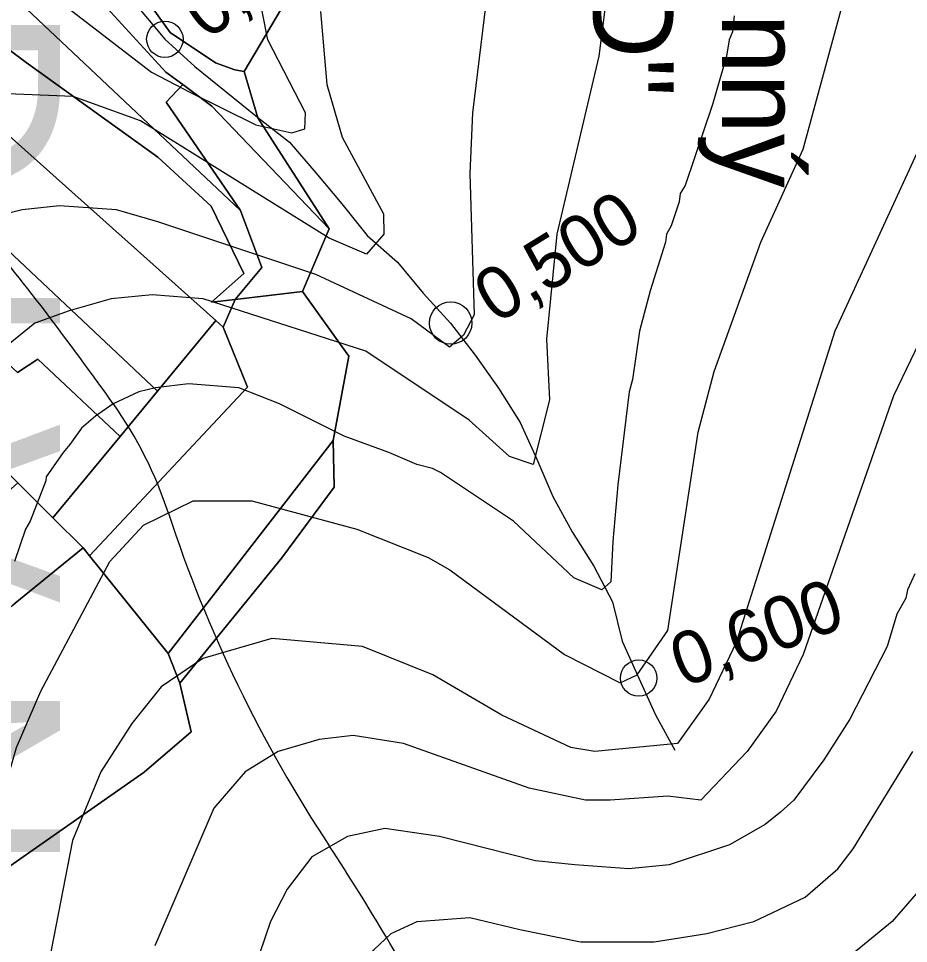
# Model space of a CAD drawing. Extents: x -510989 to -501240, y -1184665 to -1176089.
# Drawn here: x -504345.8 to -504125.8, y -1182442.4 to -1182213.7 of the extents above; entities that cross this region are included whole.
import ezdxf

# ---------------------------------------------------------------- set-up
doc = ezdxf.new("R2010")
doc.units = 0
for name, color, linetype in [('lesni_pozemek', 7, 'Continuous'), ('NAVRH_rozvodnice', 7, 'Continuous'), ('ostatni_plocha_x_neplodna_puda', 7, 'Continuous'), ('popis', 7, 'Continuous'), ('STAV_zaplavove_uzemi', 7, 'Continuous'), ('trasovani_toku', 7, 'Continuous'), ('trvaly_travni_porost', 7, 'Continuous'), ('vodni_plocha_x_zamokrena_plocha', 7, 'Continuous'), ('vrstevnice_01', 7, 'Continuous'), ('vrstevnice_02', 7, 'Continuous')]:
    doc.layers.add(name, color=color, linetype=linetype)

msp = doc.modelspace()

# ---------------------------------------------------------------- linework, layer by layer
at = {"layer": 'lesni_pozemek'}
msp.add_lwpolyline([(-504376.66, -1182443.95), (-504372.24, -1182440.22), (-504314.76, -1182400.07), (-504303.16, -1182390.12), (-504305.99, -1182378.07), (-504280.79, -1182347.05), (-504267.78, -1182329.59), (-504268.04, -1182318.06), (-504264.16, -1182297.21), (-504275.64, -1182281.24), (-504269.06, -1182265.74), (-504286.67, -1182238.23), (-504290.05, -1182226.8), (-504279.49, -1182208.91)], dxfattribs=at)
for points in [[(-504305.26, -1182230.02), (-504298.05, -1182235.35), (-504269.06, -1182265.74), (-504275.64, -1182281.24), (-504292.31, -1182283.2), (-504285.66, -1182275.25), (-504291, -1182261.15), (-504309.34, -1182234.41)], [(-504275.64, -1182281.24), (-504264.16, -1182297.21), (-504268.04, -1182318.06), (-504308.84, -1182370.71), (-504328.28, -1182346.58), (-504289.27, -1182304.87), (-504295.24, -1182290), (-504292.31, -1182283.2)], [(-504267.78, -1182329.59), (-504280.79, -1182347.05), (-504305.99, -1182378.07), (-504308.84, -1182370.71), (-504268.04, -1182318.06)], [(-504328.28, -1182346.58), (-504308.84, -1182370.71), (-504305.99, -1182378.07), (-504303.16, -1182390.12), (-504314.76, -1182400.07), (-504372.24, -1182440.22), (-504381.93, -1182389.79), (-504347.21, -1182358.81), (-504346.65, -1182358.31), (-504329.89, -1182344.59)]]:
    msp.add_lwpolyline(points, close=True, dxfattribs=at)
at = {"layer": 'NAVRH_rozvodnice'}
for centre, radius, start, end in [((-504963.66, -1182763.63), 786.06, 35.33582, 39.46563), ((-504405.02, -1182367.57), 101.27, 18.1655, 35.3358), ((-503981.31, -1182228.55), 344.67, 198.1655, 213.444), ((-504699.48, -1182702.89), 516.01, 27.5774, 33.444)]:
    msp.add_arc(centre, radius, start, end, dxfattribs=at)
at = {"layer": 'ostatni_plocha_x_neplodna_puda'}
msp.add_lwpolyline([(-504303.7, -1182190.17), (-504279.49, -1182208.91), (-504290.05, -1182226.8), (-504292.36, -1182226.4), (-504297.17, -1182224.62), (-504308.32, -1182217.16), (-504317.67, -1182204.14)], close=True, dxfattribs=at)
at = {"layer": 'STAV_zaplavove_uzemi'}
for points in [[(-502250.32, -1184002.61), (-502355.07, -1183875.41), (-502442.37, -1183790.61), (-502477.29, -1183700.82), (-502532.16, -1183578.61), (-502567.08, -1183448.91), (-502626.05, -1183402.34), (-502705.41, -1183380.59), (-502814.2, -1183349.87), (-502882.03, -1183297.39), (-502931.95, -1183237.24), (-503042.02, -1183107.97), (-503139.64, -1183018.94), (-503222.14, -1182957.59), (-503308.56, -1182839.96), (-503316.24, -1182784.92), (-503330.32, -1182756.77), (-503348.24, -1182719.65), (-503334.16, -1182651.82), (-503323.92, -1182595.5), (-503313.68, -1182526.39), (-503294.1, -1182480.5), (-503251.86, -1182396.03), (-503229.34, -1182314.37), (-503216.1, -1182227.15), (-503242.43, -1182174.5), (-503271.86, -1182129.59), (-503287.34, -1182081.58), (-503343.88, -1182028.1), (-503361.79, -1182008.91), (-503396.35, -1181952.59), (-503442.43, -1181933.39), (-503497.46, -1181888.6), (-503525.62, -1181860.44), (-503528.18, -1181837.4), (-503548.66, -1181767.01), (-503558.9, -1181729.89), (-503576.82, -1181682.53), (-503578.1, -1181621.1), (-503567.86, -1181572.46), (-503552.5, -1181536.63), (-503538.04, -1181458.36), (-503518.33, -1181411.9), (-503509.88, -1181341.51), (-503497.21, -1181207.63), (-503499.77, -1181097.56), (-503498.02, -1181031.35), (-503510.82, -1180970.85), (-503549.22, -1180952.23), (-503571.32, -1180940.6), (-503605.07, -1180937.11), (-503651.61, -1180939.44), (-503671.39, -1180917.33), (-503679.53, -1180892.89), (-503713.27, -1180871.95), (-503727.24, -1180859.15), (-503734.22, -1180833.55), (-503728.4, -1180799.81), (-503741.2, -1180770.72), (-503722.82, -1180725.17), (-503721.54, -1180703.41), (-503731.78, -1180697.01), (-503767.61, -1180699.57), (-503790.65, -1180697.01), (-503817.53, -1180697.01), (-503861.04, -1180686.77), (-503889.2, -1180675.25), (-503900.72, -1180668.85), (-503953.2, -1180679.09), (-503997.99, -1180697.01), (-504063.27, -1180722.61), (-504109.34, -1180749.49), (-504142.62, -1180776.36), (-504177.18, -1180796.84), (-504211.73, -1180817.32), (-504414.98, -1180961.5), (-504472.7, -1180998.11), (-504544.51, -1181068.5), (-504600.82, -1181143.12), (-504621.94, -1181196.62), (-504641.65, -1181267.01), (-504660.25, -1181350.62), (-504634.7, -1181398.32), (-504617.66, -1181447.72), (-504600.62, -1181492.01), (-504587, -1181548.23), (-504592.11, -1181628.29), (-504569.96, -1181682.81), (-504568.26, -1181664.07), (-504554.63, -1181621.48), (-504547.82, -1181597.63)], [(-504826.46, -1182247.73), (-504827.62, -1182204.68), (-504817.15, -1182165.12), (-504791.55, -1182113.93), (-504727.56, -1182034.81), (-504708.94, -1182017.35), (-504669.38, -1181991.76), (-504649.6, -1181961.5), (-504628.66, -1181917.29), (-504601.9, -1181867.26), (-504597.24, -1181809.08), (-504585.16, -1181766.79), (-504596.8, -1181741.4), (-504604.2, -1181726.59), (-504633.82, -1181658.9), (-504646.51, -1181600.72), (-504660.26, -1181556.29), (-504751.04, -1181459.08), (-504798.4, -1181384.84), (-504826.55, -1181347.73), (-504862.39, -1181315.73), (-504866.23, -1181265.81), (-504862.39, -1181205.66), (-504853.43, -1181164.7), (-504793.92, -1181116.47), (-504755.84, -1181064.64), (-504725.17, -1181018.1), (-504649.01, -1180947.23), (-504594, -1180900.69), (-504545.35, -1180879.53), (-504377.38, -1180832.83), (-504317.01, -1180808.36), (-504368.93, -1180802.59), (-504426.63, -1180826.63), (-504542.02, -1180859.32)]]:
    msp.add_spline(points, degree=3, dxfattribs=at)
at = {"layer": 'trasovani_toku'}
for p, q in [((-504316.08, -1182211.15), (-504309.67, -1182218.82)), ((-504309.67, -1182218.82), (-504302.28, -1182225.55)), ((-504302.28, -1182225.55), (-504294.51, -1182231.86)), ((-504294.51, -1182231.86), (-504286.73, -1182238.13)), ((-504286.73, -1182238.13), (-504278.82, -1182244.25)), ((-504278.82, -1182244.25), (-504272.35, -1182251.88)), ((-504272.35, -1182251.88), (-504265.94, -1182259.56)), ((-504265.94, -1182259.56), (-504259.69, -1182267.36)), ((-504259.69, -1182267.36), (-504252.18, -1182273.96)), ((-504252.18, -1182273.96), (-504245.78, -1182281.65)), ((-504245.78, -1182281.65), (-504239.02, -1182289.01)), ((-504239.02, -1182289.01), (-504232.94, -1182296.96)), ((-504232.94, -1182296.96), (-504227.16, -1182305.11)), ((-504227.16, -1182305.11), (-504221.83, -1182313.58)), ((-504221.83, -1182313.58), (-504217.71, -1182322.69)), ((-504217.71, -1182322.69), (-504213.74, -1182331.87)), ((-504213.74, -1182331.87), (-504208.96, -1182340.65)), ((-504208.96, -1182340.65), (-504203.63, -1182349.11)), ((-504203.63, -1182349.11), (-504199, -1182357.98)), ((-504199, -1182357.98), (-504196.66, -1182367.7)), ((-504196.66, -1182367.7), (-504192.54, -1182376.81)), ((-504192.54, -1182376.81), (-504188.42, -1182385.92)), ((-504188.42, -1182385.92), (-504183.57, -1182394.67))]:
    msp.add_line(p, q, dxfattribs=at)
for centre, radius in [((-504309.67, -1182218.82), 4.5), ((-504239.02, -1182289.01), 5.25), ((-504192.54, -1182376.81), 4.5)]:
    msp.add_circle(centre, radius, dxfattribs=at)
at = {"layer": 'trvaly_travni_porost'}
for points in [[(-504344.94, -1182178.27), (-504336.74, -1182190.02), (-504332.65, -1182196.92), (-504345.29, -1182209.96), (-504291, -1182261.15), (-504285.66, -1182275.25), (-504292.31, -1182283.2), (-504298.13, -1182283.88), (-504290.15, -1182276.75), (-504298.19, -1182260.12), (-504311.37, -1182248), (-504343.92, -1182224.61), (-504370.84, -1182204.43), (-504381.52, -1182212.94), (-504385.8, -1182209.12), (-504363.8, -1182192.51), (-504350.24, -1182182.27), (-504352.59, -1182180.39), (-504346.88, -1182175.86)], [(-504332.65, -1182196.92), (-504324.81, -1182210.17), (-504309.39, -1182226.97), (-504305.26, -1182230.02), (-504309.34, -1182234.41), (-504291, -1182261.15), (-504345.29, -1182209.96)], [(-504370.84, -1182204.43), (-504343.92, -1182224.61), (-504311.37, -1182248), (-504298.19, -1182260.12), (-504290.15, -1182276.75), (-504298.13, -1182283.88), (-504292.31, -1182283.2), (-504295.24, -1182290), (-504297.05, -1182288.39), (-504381.52, -1182212.94)], [(-504381.52, -1182212.94), (-504297.05, -1182288.39), (-504311.49, -1182305.85), (-504397.03, -1182225.28)], [(-504397.03, -1182225.28), (-504311.49, -1182305.85), (-504320.74, -1182317.04), (-504341.03, -1182297.93), (-504346.11, -1182301.26), (-504413.81, -1182238.64), (-504408.48, -1182234.4)], [(-504413.81, -1182238.64), (-504346.11, -1182301.26), (-504341.03, -1182297.93), (-504320.74, -1182317.04), (-504337.36, -1182337.15), (-504346.01, -1182328.54), (-504348.03, -1182326.53), (-504362.71, -1182312.13), (-504365.85, -1182309.13), (-504371.13, -1182304.08), (-504404.07, -1182273.05), (-504416.94, -1182260.38), (-504427.75, -1182249.74)], [(-504297.05, -1182288.39), (-504295.24, -1182290), (-504289.27, -1182304.87), (-504328.28, -1182346.58), (-504329.89, -1182344.59), (-504337.36, -1182337.15), (-504320.74, -1182317.04), (-504311.49, -1182305.85)], [(-504346.01, -1182328.54), (-504337.36, -1182337.15), (-504329.89, -1182344.59), (-504346.65, -1182358.31), (-504347.21, -1182358.81), (-504381.93, -1182389.79), (-504386.19, -1182364.4), (-504361.24, -1182342.13)]]:
    msp.add_lwpolyline(points, close=True, dxfattribs=at)
at = {"layer": 'vodni_plocha_x_zamokrena_plocha'}
msp.add_lwpolyline([(-504344.13, -1182154.64), (-504335.84, -1182167.85), (-504334.45, -1182170.06), (-504331.99, -1182173.98), (-504326.5, -1182186.31), (-504325.46, -1182188.63), (-504320.38, -1182201.37), (-504317.67, -1182204.14), (-504308.32, -1182217.16), (-504297.17, -1182224.62), (-504292.36, -1182226.4), (-504290.05, -1182226.8), (-504286.67, -1182238.23), (-504269.06, -1182265.74), (-504298.05, -1182235.35), (-504305.26, -1182230.02), (-504309.39, -1182226.97), (-504324.81, -1182210.17), (-504332.65, -1182196.92), (-504336.74, -1182190.02), (-504344.94, -1182178.27), (-504346.88, -1182175.86)], close=True, dxfattribs=at)
at = {"layer": 'vrstevnice_01'}
for points in [[(-504225, -1182166), (-504233.59, -1182237), (-504234.31, -1182252), (-504233.19, -1182287), (-504235.81, -1182292), (-504239.31, -1182295), (-504248.81, -1182288), (-504272.31, -1182277), (-504311.41, -1182264), (-504321.59, -1182261), (-504335.69, -1182260), (-504344.91, -1182261), (-504356.81, -1182264), (-504367.31, -1182271), (-504375.59, -1182279), (-504384.59, -1182292), (-504389.5, -1182302), (-504395.09, -1182316), (-504411.5, -1182377), (-504430.09, -1182420), (-504435.31, -1182435), (-504437.5, -1182446)], [(-504340.09, -1182206), (-504313, -1182227), (-504303.31, -1182232), (-504287.19, -1182240), (-504278.31, -1182242), (-504275.09, -1182241), (-504274.91, -1182237), (-504284.19, -1182219), (-504289.31, -1182193)], [(-504111.59, -1182204), (-504123.81, -1182247), (-504144.09, -1182291), (-504168.41, -1182368), (-504175.09, -1182382), (-504182.91, -1182393), (-504203.41, -1182395), (-504209.31, -1182394), (-504226.41, -1182386), (-504243.41, -1182376), (-504260.81, -1182369), (-504283.19, -1182367), (-504300.31, -1182372), (-504310.59, -1182379), (-504317.81, -1182388), (-504325.5, -1182400), (-504332.5, -1182417), (-504339.5, -1182453), (-504345.69, -1182477)], [(-504168.91, -1182213), (-504169.31, -1182217), (-504170.19, -1182219), (-504170.81, -1182223), (-504174.31, -1182235), (-504181.09, -1182255), (-504182.31, -1182257), (-504182.5, -1182259), (-504184.5, -1182265), (-504185.69, -1182267), (-504185.91, -1182269), (-504189.69, -1182281), (-504192.31, -1182291), (-504194.09, -1182303), (-504194.91, -1182306), (-504197.69, -1182329), (-504198.91, -1182343), (-504199.41, -1182353), (-504201.69, -1182355), (-504208.59, -1182352), (-504223.5, -1182338), (-504241.5, -1182326), (-504243.5, -1182325), (-504247.41, -1182324), (-504254.31, -1182321), (-504265.31, -1182317), (-504281.31, -1182309), (-504291.41, -1182305), (-504303.81, -1182304), (-504312, -1182305), (-504316.09, -1182306), (-504322.41, -1182309), (-504326.81, -1182312), (-504330.31, -1182315), (-504333.19, -1182319), (-504334.81, -1182321), (-504339, -1182327), (-504339.09, -1182328), (-504343, -1182338), (-504344.09, -1182340), (-504346.81, -1182348)], [(-504124.31, -1182351), (-504126.09, -1182355), (-504126.5, -1182357), (-504128.69, -1182361), (-504131.09, -1182369), (-504140.31, -1182387), (-504146.81, -1182397), (-504154.19, -1182407), (-504157.5, -1182410), (-504161.31, -1182413), (-504170.09, -1182418), (-504185, -1182423), (-504195, -1182424), (-504208.31, -1182423), (-504218.09, -1182422), (-504241.81, -1182416), (-504255.31, -1182414), (-504264.5, -1182416), (-504273.31, -1182421), (-504279.41, -1182429), (-504283.59, -1182437), (-504291.69, -1182461)], [(-504121.19, -1182427), (-504129.91, -1182437), (-504140.81, -1182446)]]:
    msp.add_lwpolyline(points, dxfattribs=at)
at = {"layer": 'vrstevnice_02'}
for points in [[(-504196.81, -1182179), (-504202.41, -1182223), (-504212.81, -1182267), (-504215.31, -1182293), (-504214.59, -1182308), (-504218.59, -1182324), (-504224.5, -1182322), (-504234.41, -1182313), (-504260, -1182296), (-504300.19, -1182283), (-504312.81, -1182282), (-504322.91, -1182283), (-504333.31, -1182286), (-504341.81, -1182289), (-504354.19, -1182299), (-504366.81, -1182315), (-504371.69, -1182325), (-504385.91, -1182375), (-504406.19, -1182429), (-504408.5, -1182442), (-504412.41, -1182489)], [(-504173.91, -1182301), (-504162.31, -1182269), (-504151.91, -1182246), (-504137.19, -1182192)], [(-504082.5, -1182211), (-504091.31, -1182225), (-504098.91, -1182241), (-504102.09, -1182250), (-504129.59, -1182307), (-504151.91, -1182371), (-504158.59, -1182385), (-504165.69, -1182395), (-504177.19, -1182407), (-504185.31, -1182406), (-504199.59, -1182407), (-504205.69, -1182407)], [(-504271.19, -1182212), (-504269.59, -1182230), (-504265.81, -1182243), (-504255.59, -1182262), (-504255.5, -1182267), (-504259.81, -1182272), (-504269.09, -1182268), (-504315.69, -1182239), (-504332.31, -1182233), (-504356.81, -1182232), (-504370.31, -1182236), (-504381.69, -1182242), (-504394.59, -1182255), (-504402.91, -1182266), (-504411.19, -1182284), (-504417.91, -1182306), (-504427.5, -1182349), (-504439.09, -1182380), (-504459.69, -1182418), (-504464.5, -1182430), (-504469.31, -1182447)], [(-504362.59, -1182472), (-504354.19, -1182421), (-504346.31, -1182394), (-504340.31, -1182380), (-504323.31, -1182348), (-504314.91, -1182339), (-504302.69, -1182333), (-504288.19, -1182333), (-504262.19, -1182340), (-504244.59, -1182347), (-504239.19, -1182350), (-504210.91, -1182371), (-504197.09, -1182378), (-504192.91, -1182376), (-504185.31, -1182365), (-504177.81, -1182316), (-504173.91, -1182301)], [(-504205.69, -1182407), (-504219.59, -1182404), (-504250.69, -1182393), (-504263.09, -1182391), (-504271.5, -1182392), (-504281.69, -1182395), (-504289.81, -1182400), (-504297.59, -1182409), (-504312.19, -1182443)], [(-504265.19, -1182453), (-504261.41, -1182447), (-504258, -1182444), (-504253.69, -1182440), (-504249.41, -1182438), (-504247.31, -1182437), (-504234.31, -1182436), (-504221.91, -1182439), (-504206.91, -1182442), (-504198.81, -1182442), (-504188.69, -1182442), (-504175.69, -1182440), (-504164.09, -1182437), (-504151.41, -1182431), (-504143.31, -1182424), (-504139.5, -1182419), (-504124.81, -1182395)]]:
    msp.add_lwpolyline(points, dxfattribs=at)

# ---------------------------------------------------------------- texts
at = {"layer": 'NAVRH_rozvodnice'}
for s, p in [('Bezejmenný', (-504171.91, -1182108.4)), ('přítok "D"', (-504203.91, -1182120.38))]:
    msp.add_text(s, height=20, rotation=270, dxfattribs=at).set_placement(p)
at = {"layer": 'popis'}
msp.add_text('D I V N I C E', height=50, rotation=270, dxfattribs=at).set_placement((-504385.57, -1182209.82))
at = {"layer": 'trasovani_toku'}
for s, rotation, p in [('0,400', 36.0965, (-504299.27, -1182219.23)), ('0,500', 31.6505, (-504227.84, -1182289.43)), ('0,600', 20.6261, (-504181.53, -1182379.23))]:
    msp.add_text(s, height=13, rotation=rotation, dxfattribs=at).set_placement(p)

doc.saveas('drawing.dxf')
